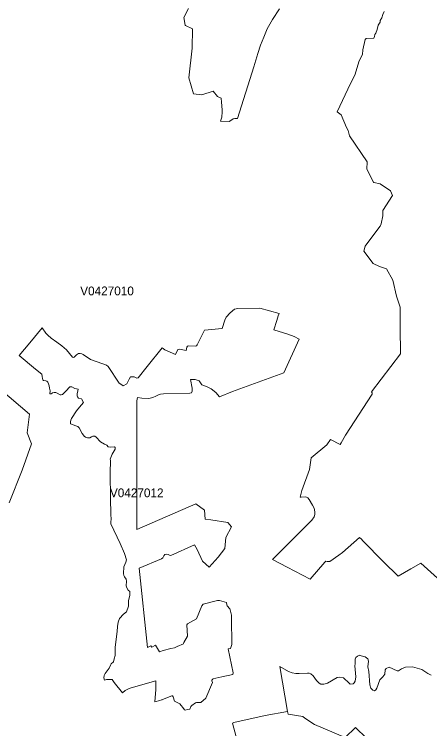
# Model space of a CAD drawing. Extents: x 369010 to 735936, y 6377141 to 6616555.
# Drawn here: x 510926 to 515650, y 6519418 to 6527534 of the extents above; entities that cross this region are included whole.
import ezdxf
from ezdxf.enums import TextEntityAlignment as Align

# ---------------------------------------------------------------- set-up
doc = ezdxf.new("R2010")
doc.units = 0
doc.header["$LTSCALE"] = 40
doc.layers.add('3', color=7, linetype='Continuous', lineweight=13)
doc.layers.add('4', color=7, linetype='Continuous')

msp = doc.modelspace()

# ---------------------------------------------------------------- linework, layer by layer
at = {"layer": '3'}
for points in [[(513291.46, 6526424.93), (513287.98, 6526449.59), (513283.85, 6526535.98), (513277.89, 6526579.35), (513236.51, 6526601.36), (513188.02, 6526660.61), (513056.78, 6526617.41), (512963.76, 6526630.16), (512909.81, 6526812.21), (512949.36, 6527148.51), (512951.18, 6527370.46), (512874.06, 6527406.04), (512869.09, 6527411), (512854.7, 6527496.9), (512906.33, 6527601)], [(512906.33, 6527601), (512854.7, 6527496.9), (512869.09, 6527411), (512874.06, 6527406.04), (512951.18, 6527370.46), (512949.36, 6527148.51), (512909.81, 6526812.21), (512963.76, 6526630.16), (513056.78, 6526617.41), (513188.02, 6526660.61), (513236.51, 6526601.36), (513277.89, 6526579.35), (513283.85, 6526535.98), (513287.98, 6526449.59), (513291.46, 6526424.93), (513286.33, 6526364.03), (513271.93, 6526321.66), (513369.25, 6526316.53), (513398.05, 6526336.88), (513415.09, 6526346.15), (513433.63, 6526350.45), (513463.25, 6526349.63), (513649.28, 6526936.17), (513695.62, 6527089.76), (513725.41, 6527182.11), (513761.82, 6527275.46), (513803.03, 6527366.98), (513862.28, 6527474.56), (513943.22, 6527596.37)], [(513943.22, 6527596.37), (513862.28, 6527474.56), (513803.03, 6527366.98), (513761.82, 6527275.46), (513725.41, 6527182.11), (513695.62, 6527089.76), (513649.28, 6526936.17), (513463.25, 6526349.63), (513433.63, 6526350.45), (513415.09, 6526346.15), (513398.05, 6526336.88), (513369.25, 6526316.53), (513271.93, 6526321.66), (513286.33, 6526364.03), (513291.46, 6526424.93)], [(514658.69, 6521420.42), (514615.16, 6521389.14), (514515.03, 6521317.15), (514482.1, 6521318.8), (514469.35, 6521320.62), (514458.43, 6521312.02), (514288.95, 6521117.88), (514029.11, 6521253.1), (513860.3, 6521340.81), (514310.47, 6521789), (514334.96, 6521826.24), (514345.22, 6521850.07), (514344.4, 6521880.52), (514334.96, 6521922.06), (514317.42, 6521958.97), (514280.18, 6522020.87), (514262.47, 6522040.4), (514239.63, 6522051.49), (514189.65, 6522047.19), (514175.25, 6522047.19), (514193.95, 6522123.48), (514283.33, 6522364.62), (514301.2, 6522496.03), (514480.11, 6522641.84), (514522.48, 6522702.91), (514633.37, 6522646.97), (514641.81, 6522667.33), (514693.44, 6522752.89), (514997.48, 6523219.45), (514996.65, 6523233.02), (514986.72, 6523243.45), (515318.88, 6523675.91), (515315.74, 6523974.81), (515313.26, 6524206.85), (515273.7, 6524330.97), (515229.68, 6524513.19), (515157.68, 6524643.78), (515080.72, 6524667.44), (515007.07, 6524704.68), (514899.17, 6524843.54), (514917.87, 6524900.31), (514990.03, 6525000.94), (515086.68, 6525128.87), (515098.43, 6525155.18), (515116.47, 6525244.72), (515118.29, 6525303.31), (515227.53, 6525477.26), (515205.51, 6525529.89), (515086.02, 6525607.01), (515014.03, 6525623.89), (515010.72, 6525627.37), (514936.74, 6525773.67), (514937.56, 6525856.76), (514739.12, 6526152.68), (514721.42, 6526213.75), (514705.03, 6526246.85), (514642.3, 6526390.01), (514595.8, 6526424.77), (514748.72, 6526748.33), (514800.36, 6526844.15), (514847.03, 6527005.19), (514884.27, 6527078.18), (514887.91, 6527129.32), (514915.05, 6527247.98), (514927.63, 6527257.25), (515015.85, 6527262.38), (515023.46, 6527281.08), (515026.77, 6527303.1), (515037.86, 6527318.32), (515053.09, 6527361.19), (515064.84, 6527408.69), (515085.19, 6527446.09), (515086.85, 6527463.8), (515103.89, 6527493.43), (515115.65, 6527531.66), (515131.7, 6527564.76)], [(515131.7, 6527564.76), (515115.65, 6527531.66), (515103.89, 6527493.43), (515086.85, 6527463.8), (515085.19, 6527446.09), (515064.84, 6527408.69), (515053.09, 6527361.19), (515037.86, 6527318.32), (515026.77, 6527303.1), (515023.46, 6527281.08), (515015.85, 6527262.38), (514927.63, 6527257.25), (514915.05, 6527247.98), (514887.91, 6527129.32), (514884.27, 6527078.18), (514847.03, 6527005.19), (514800.36, 6526844.15), (514748.72, 6526748.33), (514595.8, 6526424.77), (514642.3, 6526390.01), (514705.03, 6526246.85), (514721.42, 6526213.75), (514739.12, 6526152.68), (514937.56, 6525856.76), (514936.74, 6525773.67), (515010.72, 6525627.37), (515014.03, 6525623.89), (515086.02, 6525607.01), (515205.51, 6525529.89), (515227.53, 6525477.26), (515118.29, 6525303.31), (515116.47, 6525244.72), (515098.43, 6525155.18), (515086.68, 6525128.87), (514990.03, 6525000.94), (514917.87, 6524900.31), (514899.17, 6524843.54), (515007.07, 6524704.68), (515080.72, 6524667.44), (515157.68, 6524643.78), (515229.68, 6524513.19), (515273.7, 6524330.97), (515313.26, 6524206.85), (515315.74, 6523974.81), (515318.88, 6523675.91), (514986.72, 6523243.45), (514996.65, 6523233.02), (514997.48, 6523219.45), (514693.44, 6522752.89), (514641.81, 6522667.33), (514633.37, 6522646.97), (514522.48, 6522702.91), (514480.11, 6522641.84), (514301.2, 6522496.03), (514283.33, 6522364.62), (514193.95, 6522123.48), (514175.25, 6522047.19), (514189.65, 6522047.19), (514239.63, 6522051.49), (514262.47, 6522040.4), (514280.18, 6522020.87), (514317.42, 6521958.97), (514334.96, 6521922.06), (514344.4, 6521880.52), (514345.22, 6521850.07)], [(512941.09, 6523235.01), (512949.53, 6523251.89), (512947.05, 6523287.47), (512931.32, 6523384.62), (512983.79, 6523385.62), (513026.99, 6523369.4), (513058.27, 6523324.55), (513112.55, 6523305.02), (513166.5, 6523279.36), (513216.49, 6523238.65), (513260.51, 6523188.67), (513407.64, 6523248.08), (513989.23, 6523460.75), (514166.48, 6523844.89), (514107.06, 6523874.68), (514036.06, 6523900.83), (513875.86, 6523948), (513913.09, 6524053.92), (513925.01, 6524107.05), (513939.41, 6524135.85), (513718.96, 6524197.08), (513469.21, 6524190.3), (513431.64, 6524185.33), (513380.83, 6524142.96), (513334.33, 6524091.99), (513318.27, 6524059.05), (513288.98, 6523964.55), (513088.39, 6523946.84), (513004.31, 6523778.52), (512996.7, 6523768.26), (512985.61, 6523763.13), (512908.65, 6523767.43), (512896.73, 6523762.3), (512889.12, 6523753.03), (512880.51, 6523715.8), (512806.04, 6523731.02), (512787.34, 6523726.89), (512758.7, 6523670.61), (512636.89, 6523724.07), (512607.1, 6523746.91), (512438.62, 6523534.57), (512334.52, 6523403.66), (512320.12, 6523399.35), (512287.18, 6523414.58), (512263.52, 6523416.23), (512248.29, 6523414.58), (512232.07, 6523390.91), (512204.26, 6523336.63), (512162.72, 6523313.79), (512149.15, 6523324.71), (512120.35, 6523345.07), (511993.74, 6523533.41), (511976.03, 6523549.46), (511866.64, 6523586.7), (511792.16, 6523612.85), (511710.07, 6523668.79), (511694.02, 6523678.23), (511676.14, 6523680.71), (511656.61, 6523679.05), (511632.94, 6523663.83), (511608.45, 6523640), (511598.19, 6523636.69), (511588.92, 6523637.51), (511521.06, 6523720.76), (511467.61, 6523767.43), (511410.84, 6523808.15), (511345.8, 6523853), (511309.05, 6523888.25), (511285.55, 6523910.93), (511243.18, 6523971), (511103.5, 6523801.53), (510980.86, 6523656.88), (511166.22, 6523504.45), (511238.22, 6523445.2), (511244.18, 6523419.71), (511245, 6523398.53), (511250.96, 6523379.99), (511258.57, 6523372.21), (511283.07, 6523369.73), (511296.64, 6523366.42), (511306.74, 6523355.33), (511314.35, 6523337.45), (511321.96, 6523314.61), (511327.26, 6523288.13), (511333.38, 6523257.02), (511331.56, 6523222.26), (511344.31, 6523223.09), (511356.22, 6523231.86)], [(511356.22, 6523231.86), (511344.31, 6523223.09), (511331.56, 6523222.26), (511333.38, 6523257.02), (511327.26, 6523288.13), (511321.96, 6523314.61), (511314.35, 6523337.45), (511306.74, 6523355.33), (511296.64, 6523366.42), (511283.07, 6523369.73), (511258.57, 6523372.21), (511250.96, 6523379.99), (511245, 6523398.53), (511244.18, 6523419.71), (511238.22, 6523445.2), (511166.22, 6523504.45), (510980.86, 6523656.88), (511103.5, 6523801.53), (511243.18, 6523971), (511285.55, 6523910.93), (511309.05, 6523888.25), (511345.8, 6523853), (511410.84, 6523808.15), (511467.61, 6523767.43), (511521.06, 6523720.76), (511588.92, 6523637.51), (511598.19, 6523636.69), (511608.45, 6523640), (511632.94, 6523663.83), (511656.61, 6523679.05), (511676.14, 6523680.71), (511694.02, 6523678.23), (511710.07, 6523668.79), (511792.16, 6523612.85), (511866.64, 6523586.7), (511976.03, 6523549.46), (511993.74, 6523533.41), (512120.35, 6523345.07), (512149.15, 6523324.71), (512162.72, 6523313.79), (512204.26, 6523336.63), (512232.07, 6523390.91), (512248.29, 6523414.58), (512263.52, 6523416.23), (512287.18, 6523414.58), (512320.12, 6523399.35), (512334.52, 6523403.66), (512438.62, 6523534.57), (512607.1, 6523746.91), (512636.89, 6523724.07), (512758.7, 6523670.61), (512787.34, 6523726.89), (512806.04, 6523731.02), (512880.51, 6523715.8), (512889.12, 6523753.03), (512896.73, 6523762.3), (512908.65, 6523767.43), (512985.61, 6523763.13), (512996.7, 6523768.26), (513004.31, 6523778.52), (513088.39, 6523946.84), (513288.98, 6523964.55), (513318.27, 6524059.05), (513334.33, 6524091.99), (513380.83, 6524142.96), (513431.64, 6524185.33), (513469.21, 6524190.3), (513718.96, 6524197.08), (513939.41, 6524135.85), (513925.01, 6524107.05), (513913.09, 6524053.92), (513875.86, 6523948), (514036.06, 6523900.83), (514107.06, 6523874.68), (514166.48, 6523844.89), (513989.23, 6523460.75), (513407.64, 6523248.08), (513260.51, 6523188.67), (513216.49, 6523238.65), (513166.5, 6523279.36), (513112.55, 6523305.02), (513058.27, 6523324.55), (513026.99, 6523369.4), (512983.79, 6523385.62), (512931.32, 6523384.62), (512947.05, 6523287.47), (512949.53, 6523251.89), (512941.09, 6523235.01), (512922.39, 6523229.05), (512623.16, 6523223.92), (512588.4, 6523217.96), (512563.9, 6523210.35), (512536.93, 6523194.79), (512503.16, 6523180.39), (512454.84, 6523170.96), (512376.06, 6523174.43), (512327.73, 6523180.39), (512321.11, 6523142.16), (512317.63, 6523108.23), (512318.3, 6522097.99)], [(510867.49, 6521982.64), (511014.29, 6522353.86), (511120.05, 6522654.42), (511072.88, 6522779.04), (511100.19, 6522990.23), (510766.86, 6523276.88)], [(510766.86, 6523276.88), (511100.19, 6522990.23), (511072.88, 6522779.04), (511120.05, 6522654.42), (511014.29, 6522353.86), (510867.49, 6521982.64)], [(511356.22, 6523231.86), (511360.36, 6523235.01), (511379.06, 6523237.49), (511384.85, 6523236.99), (511398.43, 6523235.83), (511413.65, 6523228.72), (511447.58, 6523213), (511458.67, 6523210.35), (511474.72, 6523215.48), (511517.92, 6523262.15), (511549.2, 6523295.91), (511559.3, 6523301.87), (511578.83, 6523300.22), (511614.9, 6523281.85), (511651.32, 6523275.06), (511648.01, 6523255.53), (511639.57, 6523222.43), (511640.39, 6523201.24), (511644.53, 6523186.85), (511656.45, 6523174.1), (511688.55, 6523164.01), (511711.56, 6523122.46), (511668.69, 6523071.82), (511633.11, 6523029.95), (511574.69, 6522940.91), (511567.07, 6522923.03), (511563.76, 6522904.33), (511564.92, 6522880.66), (511624.17, 6522860.31), (511648.01, 6522851.04), (511663.23, 6522837.47), (511698.82, 6522772.26), (511711.39, 6522752.73), (511720.83, 6522739.98), (511735.23, 6522729.06), (511759.72, 6522721.28), (511784.22, 6522721.12), (511804.41, 6522734.69), (511820.63, 6522743.13), (511839.99, 6522741.47), (511857.86, 6522728.73), (511907.85, 6522678.75), (511950.88, 6522650.78), (511978.85, 6522638.03), (511994.07, 6522620.99), (512022.04, 6522618.5), (512065.24, 6522619.33), (512073.68, 6522612.55), (512072.03, 6522595.67), (512039.09, 6522536.25), (512016.09, 6522480.31), (512018.73, 6522463.43), (512016.58, 6522323.91), (512020.89, 6522029.81), (512023.37, 6521859.67), (512026.84, 6521790.16), (512025.19, 6521775.76), (512024.2, 6521746.13), (512128.3, 6521521.21), (512177.62, 6521407.68), (512202.11, 6521338.17), (512194.5, 6521309.2), (512172.49, 6521256.41), (512168.18, 6521181.1), (512171.66, 6521160.75), (512180.93, 6521142.04), (512199.63, 6521118.38), (512201.29, 6521094.54), (512198.97, 6521040.92), (512204.1, 6521017.09), (512221.81, 6520991.77), (512238.86, 6520976.37), (512238.86, 6520931.52), (512225.28, 6520873.93), (512225.28, 6520810.21), (512200.13, 6520745.83), (512167.19, 6520721.17), (512124, 6520670.36), (512107.11, 6520628.82), (512098.51, 6520578.83), (512094.37, 6520521.07), (512071.37, 6520344.65), (512074.68, 6520249.65), (512061.27, 6520212.41), (512054.48, 6520176.82), (512028.17, 6520157.3), (512018.24, 6520140.41), (512005.66, 6520106.49), (511958.99, 6520044.59), (511946.24, 6520022.57), (511943.76, 6519995.43), (511951.37, 6519969.94), (511974.21, 6519976.73), (512038.6, 6519978.39), (512063.09, 6519944.46), (512158.09, 6519826.45), (512186.89, 6519851.77), (512217.51, 6519868.82), (512245.31, 6519878.92), (512309.36, 6519897.78)], [(512005.66, 6520106.49), (512018.24, 6520140.41), (512028.17, 6520157.3), (512054.48, 6520176.82), (512061.27, 6520212.41), (512074.68, 6520249.65), (512071.37, 6520344.65), (512094.37, 6520521.07), (512098.51, 6520578.83), (512107.11, 6520628.82), (512124, 6520670.36), (512167.19, 6520721.17), (512200.13, 6520745.83), (512225.28, 6520810.21), (512225.28, 6520873.93), (512238.86, 6520931.52), (512238.86, 6520976.37), (512221.81, 6520991.77), (512204.1, 6521017.09), (512198.97, 6521040.92), (512201.29, 6521094.54), (512199.63, 6521118.38), (512180.93, 6521142.04), (512171.66, 6521160.75), (512168.18, 6521181.1), (512172.49, 6521256.41), (512194.5, 6521309.2), (512202.11, 6521338.17), (512177.62, 6521407.68), (512128.3, 6521521.21), (512024.2, 6521746.13), (512025.19, 6521775.76), (512026.84, 6521790.16), (512023.37, 6521859.67), (512020.89, 6522029.81), (512016.58, 6522323.91), (512018.73, 6522463.43), (512016.09, 6522480.31), (512039.09, 6522536.25), (512072.03, 6522595.67), (512073.68, 6522612.55), (512065.24, 6522619.33), (512022.04, 6522618.5), (511994.07, 6522620.99), (511978.85, 6522638.03), (511950.88, 6522650.78), (511907.85, 6522678.75), (511857.86, 6522728.73), (511839.99, 6522741.47), (511820.63, 6522743.13), (511804.41, 6522734.69), (511784.22, 6522721.12), (511759.72, 6522721.28), (511735.23, 6522729.06), (511720.83, 6522739.98), (511711.39, 6522752.73), (511698.82, 6522772.26), (511663.23, 6522837.47), (511648.01, 6522851.04), (511624.17, 6522860.31), (511564.92, 6522880.66), (511563.76, 6522904.33), (511567.07, 6522923.03), (511574.69, 6522940.91), (511633.11, 6523029.95), (511668.69, 6523071.82), (511711.56, 6523122.46), (511688.55, 6523164.01), (511656.45, 6523174.1), (511644.53, 6523186.85), (511640.39, 6523201.24), (511639.57, 6523222.43), (511648.01, 6523255.53), (511651.32, 6523275.06), (511614.9, 6523281.85), (511578.83, 6523300.22), (511559.3, 6523301.87), (511549.2, 6523295.91), (511517.92, 6523262.15), (511474.72, 6523215.48), (511458.67, 6523210.35), (511447.58, 6523213), (511413.65, 6523228.72), (511398.43, 6523235.83), (511384.85, 6523236.99), (511379.06, 6523237.49), (511360.36, 6523235.01), (511356.22, 6523231.86)], [(512309.36, 6519897.78), (512533.62, 6519963.32), (512533.62, 6519862.53), (512524.18, 6519724.01), (512581.78, 6519739.73), (512600.32, 6519744.69), (512608.09, 6519746.85), (512622, 6519752.64), (512668.5, 6519772.17), (512717.33, 6519792.69), (512725.77, 6519791.03), (512732.55, 6519782.43), (512749.43, 6519731.62), (512762.01, 6519724.83), (512806.53, 6519700.84), (512825.24, 6519683.79), (512842.94, 6519660.12), (512860.82, 6519631.32), (512869.26, 6519629.5), (512894.25, 6519635.63), (512921.72, 6519642.25), (512933.64, 6519670.22), (512943.74, 6519680.48), (512985.28, 6519710.93), (512998.02, 6519715.23), (513048, 6519717.22), (513103.94, 6519764.72), (513179.75, 6519945.12), (513173.79, 6519962.17), (513173.79, 6519968.12), (513182.23, 6519981.7), (513182.23, 6519986.66), (513285.17, 6520007.68), (513412.94, 6520033.66), (513415.42, 6520052.37), (513357.66, 6520327.43), (513385.63, 6520329.09), (513398.38, 6520376.59), (513397.05, 6520670.69), (513395.4, 6520709.58), (513381, 6520767.34), (513375.87, 6520779.09), (513347.07, 6520813.02), (513343.76, 6520824.94), (513340.62, 6520852.74), (513259.35, 6520873.93), (513237.34, 6520873.1), (513072, 6520832.39), (513057.6, 6520815.5), (512997.69, 6520667.54), (512895.08, 6520609.12), (512889.29, 6520598.03), (512895.41, 6520468.28), (512853.04, 6520399.59), (512848.9, 6520381.72), (512777.07, 6520350.93), (512748.11, 6520338.52), (512706.57, 6520330.91), (512618.69, 6520305.42), (512577.15, 6520290.86), (512532.29, 6520367.15), (512488.27, 6520345.14), (512479, 6520358.71), (512439.11, 6520340.18), (512345.94, 6521242.34), (512600.48, 6521346.44), (512616.7, 6521360.01), (512626.8, 6521383.68), (512639.54, 6521397.25), (512658.9, 6521402.38), (512675.95, 6521398.08), (512692, 6521388.81), (512706.4, 6521387.16), (512974.52, 6521505.99), (513004.97, 6521452.69), (513067.37, 6521322.11), (513141.02, 6521254.26), (513243.13, 6521368.12), (513320.92, 6521464.78), (513331.18, 6521590.56), (513395.56, 6521710.88), (513355.84, 6521761.69), (513161.04, 6521792.31), (513096.17, 6521799.26), (513089.38, 6521902.53), (512988.59, 6521972.38), (512318.63, 6521682.58), (512318.3, 6522097.99), (512317.63, 6523108.23), (512321.11, 6523142.16), (512327.73, 6523180.39), (512376.06, 6523174.43), (512454.84, 6523170.96), (512503.16, 6523180.39), (512536.93, 6523194.79), (512563.9, 6523210.35), (512588.4, 6523217.96), (512623.16, 6523223.92), (512922.39, 6523229.05), (512941.09, 6523235.01)], [(512318.3, 6522097.99), (512318.63, 6521682.58), (512988.59, 6521972.38), (513089.38, 6521902.53), (513096.17, 6521799.26), (513161.04, 6521792.31), (513355.84, 6521761.69), (513395.56, 6521710.88), (513331.18, 6521590.56), (513320.92, 6521464.78), (513243.13, 6521368.12), (513141.02, 6521254.26), (513067.37, 6521322.11), (513004.97, 6521452.69), (512974.52, 6521505.99), (512706.4, 6521387.16), (512692, 6521388.81), (512675.95, 6521398.08), (512658.9, 6521402.38), (512639.54, 6521397.25), (512626.8, 6521383.68), (512616.7, 6521360.01), (512600.48, 6521346.44), (512345.94, 6521242.34), (512439.11, 6520340.18), (512479, 6520358.71), (512488.27, 6520345.14), (512532.29, 6520367.15), (512577.15, 6520290.86), (512618.69, 6520305.42), (512706.57, 6520330.91), (512748.11, 6520338.52), (512777.07, 6520350.93), (512848.9, 6520381.72), (512853.04, 6520399.59), (512895.41, 6520468.28), (512889.29, 6520598.03), (512895.08, 6520609.12), (512997.69, 6520667.54), (513057.6, 6520815.5), (513072, 6520832.39), (513237.34, 6520873.1), (513259.35, 6520873.93), (513340.62, 6520852.74), (513343.76, 6520824.94), (513347.07, 6520813.02), (513375.87, 6520779.09), (513381, 6520767.34), (513395.4, 6520709.58), (513397.05, 6520670.69), (513398.38, 6520376.59), (513385.63, 6520329.09), (513357.66, 6520327.43), (513415.42, 6520052.37), (513412.94, 6520033.66), (513285.17, 6520007.68), (513182.23, 6519986.66), (513182.23, 6519981.7), (513173.79, 6519968.12), (513173.79, 6519962.17), (513179.75, 6519945.12), (513103.94, 6519764.72), (513048, 6519717.22), (512998.02, 6519715.23), (512985.28, 6519710.93), (512943.74, 6519680.48), (512933.64, 6519670.22), (512921.72, 6519642.25), (512894.25, 6519635.63), (512869.26, 6519629.5), (512860.82, 6519631.32), (512842.94, 6519660.12), (512825.24, 6519683.79), (512806.53, 6519700.84), (512762.01, 6519724.83), (512749.43, 6519731.62), (512732.55, 6519782.43), (512725.77, 6519791.03), (512717.33, 6519792.69), (512668.5, 6519772.17), (512622, 6519752.64), (512608.09, 6519746.85), (512600.32, 6519744.69), (512581.78, 6519739.73), (512524.18, 6519724.01), (512533.62, 6519862.53), (512533.62, 6519963.32), (512309.36, 6519897.78), (512245.31, 6519878.92), (512217.51, 6519868.82), (512186.89, 6519851.77), (512158.09, 6519826.45), (512063.09, 6519944.46), (512038.6, 6519978.39), (511974.21, 6519976.73), (511951.37, 6519969.94), (511943.76, 6519995.43), (511946.24, 6520022.57), (511958.99, 6520044.59), (512005.66, 6520106.49)], [(514345.22, 6521850.07), (514334.96, 6521826.24), (514310.47, 6521789), (513860.3, 6521340.81), (514029.11, 6521253.1), (514288.95, 6521117.88), (514458.43, 6521312.02), (514469.35, 6521320.62), (514482.1, 6521318.8), (514515.03, 6521317.15), (514615.16, 6521389.14), (514658.69, 6521420.42), (514849.85, 6521591.72), (514873.51, 6521569.71), (514889.57, 6521551), (515126.07, 6521312.68), (515289.59, 6521151.64), (515434.74, 6521233.57), (515550.92, 6521299.11), (515777.33, 6521093.88)], [(515777.33, 6521093.88), (515550.92, 6521299.11), (515434.74, 6521233.57), (515289.59, 6521151.64), (515126.07, 6521312.68), (514889.57, 6521551), (514873.51, 6521569.71), (514849.85, 6521591.72), (514658.69, 6521420.42)], [(513475, 6519229.31), (513407.98, 6519481.54), (513420.88, 6519490.81), (513778.04, 6519566.78), (514031.59, 6519615.27), (513943.88, 6520123.37), (514045.83, 6520067.92), (514085.55, 6520052.37), (514126.43, 6520045.41), (514165.82, 6520044.42), (514260.98, 6520049.39), (514280.35, 6520048.06), (514297.89, 6520041.28), (514325.36, 6520017.28), (514360.78, 6519966.63), (514392.56, 6519934.69), (514412.25, 6519925.59), (514445.02, 6519923.93), (514488.05, 6519937.01), (514598.61, 6519998.58), (514621.29, 6520004.53), (514669.12, 6519995.1), (514732.83, 6519934.69), (514747.23, 6519923.93), (514778.02, 6519929.23), (514792.58, 6519941.31), (514800.69, 6519959.68), (514811.45, 6520009.5), (514799.7, 6520131.31), (514801.02, 6520155.14), (514803.5, 6520208.93), (514811.12, 6520228.13), (514828.5, 6520242.86), (514853.65, 6520252.79), (514869.38, 6520246.67), (514917.54, 6520233.26), (514945.01, 6520210.75), (514955.44, 6520184.11), (514947, 6520119.73), (514956.1, 6520068.09), (514967.52, 6519918.64), (514978.61, 6519880.08), (515002.61, 6519854.42), (515023.13, 6519849.79), (515036.2, 6519860.88), (515046.96, 6519877.43), (515081.22, 6519973.92), (515118.13, 6520009.5), (515138.65, 6520036.97), (515142.79, 6520088.28), (515153.38, 6520104.17), (515188.47, 6520116.42), (515278.34, 6520076.53), (515296.71, 6520077.52), (515328.32, 6520097.71), (515375.82, 6520118.07), (515452.78, 6520121.38), (515562.18, 6520090.27), (515627.71, 6520045.75), (515668.43, 6520027.87)], [(515668.43, 6520027.87), (515627.71, 6520045.75), (515562.18, 6520090.27), (515452.78, 6520121.38), (515375.82, 6520118.07), (515328.32, 6520097.71), (515296.71, 6520077.52), (515278.34, 6520076.53), (515188.47, 6520116.42), (515153.38, 6520104.17), (515142.79, 6520088.28), (515138.65, 6520036.97), (515118.13, 6520009.5), (515081.22, 6519973.92), (515046.96, 6519877.43), (515036.2, 6519860.88), (515023.13, 6519849.79), (515002.61, 6519854.42), (514978.61, 6519880.08), (514967.52, 6519918.64), (514956.1, 6520068.09), (514947, 6520119.73), (514955.44, 6520184.11), (514945.01, 6520210.75), (514917.54, 6520233.26), (514869.38, 6520246.67), (514853.65, 6520252.79), (514828.5, 6520242.86), (514811.12, 6520228.13), (514803.5, 6520208.93), (514801.02, 6520155.14), (514799.7, 6520131.31), (514811.45, 6520009.5), (514800.69, 6519959.68), (514792.58, 6519941.31), (514778.02, 6519929.23), (514747.23, 6519923.93), (514732.83, 6519934.69), (514669.12, 6519995.1), (514621.29, 6520004.53), (514598.61, 6519998.58), (514488.05, 6519937.01), (514445.02, 6519923.93), (514412.25, 6519925.59), (514392.56, 6519934.69), (514360.78, 6519966.63), (514325.36, 6520017.28), (514297.89, 6520041.28), (514280.35, 6520048.06), (514260.98, 6520049.39), (514165.82, 6520044.42), (514126.43, 6520045.41), (514085.55, 6520052.37), (514045.83, 6520067.92), (513943.88, 6520123.37), (514031.59, 6519615.27), (514041.36, 6519582.17), (514206.2, 6519557.67), (514228.21, 6519539.63), (514339.27, 6519467.81), (514686.66, 6519319.35), (514806.32, 6519431.73), (514930.45, 6519309.58)], [(514031.59, 6519615.27), (513778.04, 6519566.78), (513420.88, 6519490.81), (513407.98, 6519481.54), (513475, 6519229.31)], [(515225.21, 6519151.53), (515103.07, 6519154.67), (514930.45, 6519309.58), (514806.32, 6519431.73), (514686.66, 6519319.35), (514339.27, 6519467.81), (514228.21, 6519539.63), (514206.2, 6519557.67), (514041.36, 6519582.17), (514031.59, 6519615.27)]]:
    msp.add_lwpolyline(points, dxfattribs=at)

# ---------------------------------------------------------------- texts
at = {"layer": '4'}
for s, p in [('V0427010', (511980.68, 6524341.49)), ('V0427012', (512318.29, 6522047.99))]:
    msp.add_text(s, height=100, dxfattribs=at).set_placement(p, align=Align.CENTER)

doc.saveas('drawing.dxf')
